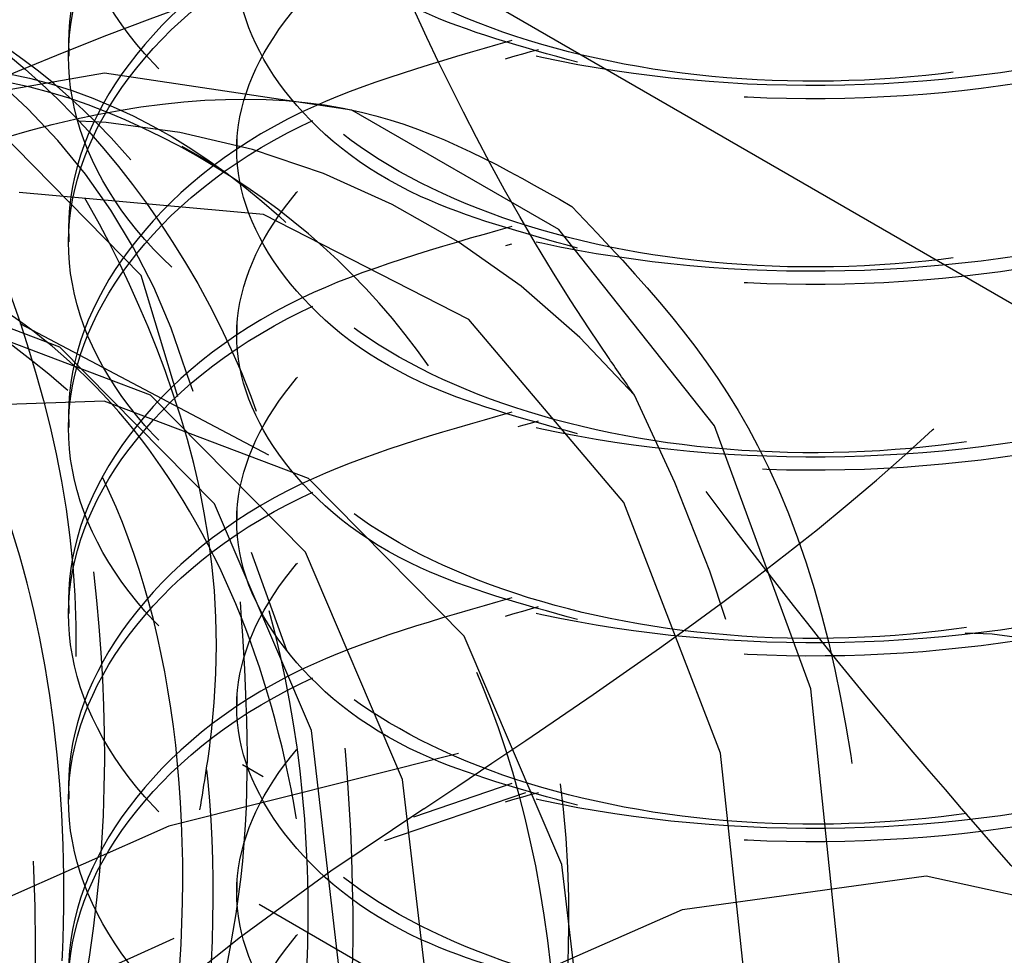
# Model space of a CAD drawing. Header units: inches. Extents: x 1907 to 2452, y -210 to -54.
# Tile 269 of 656: x 1999.521 to 1999.675, y -195.142 to -194.995. Entities that reach past the tile are written whole.
import ezdxf

# ---------------------------------------------------------------- set-up
doc = ezdxf.new("R2010")
doc.units = ezdxf.units.IN
doc.header["$LTSCALE"] = 0.5
doc.header["$MEASUREMENT"] = 0
doc.linetypes.add('HIDDEN', pattern=[0.22499999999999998, 0.15, -0.075])
doc.layers.add('SID-M-H', color=4, linetype='HIDDEN')

msp = doc.modelspace()

# ---------------------------------------------------------------- linework, layer by layer
at = {"layer": 'SID-M-H'}
for p, q in [((1998.343205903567, -194.4118587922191), (1999.558914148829, -195.1136722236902)), ((1998.345828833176, -194.4337997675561), (1999.67291837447, -195.1999122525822)), ((1999.672758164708, -195.1998861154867), (1998.69938222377, -194.6379681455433)), ((1999.681240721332, -195.0421988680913), (1999.57757806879, -194.9823556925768)), ((1999.528352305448, -194.9984608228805), (1999.528352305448, -195.0005872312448)), ((1999.53974260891, -195.0350423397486), (1999.50812080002, -195.0028268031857)), ((1999.533978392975, -195.0032788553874), (1999.490619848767, -195.0107893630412)), ((1999.572873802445, -195.0090469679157), (1999.533978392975, -195.0032788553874)), ((1999.605355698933, -195.0278044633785), (1999.572873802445, -195.0090469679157)), ((1999.554771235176, -195.0130419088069), (1999.554771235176, -195.0151683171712)), ((1999.551107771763, -195.017597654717), (1999.546184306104, -195.0147553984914)), ((1999.558981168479, -195.0254308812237), (1999.52059143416, -195.0219982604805)), ((1999.59122465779, -195.041945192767), (1999.558981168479, -195.0254308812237)), ((1999.528352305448, -195.0276229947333), (1999.528352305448, -195.0297494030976)), ((1999.629795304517, -195.0586107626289), (1999.605355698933, -195.0278044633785)), ((1999.526978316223, -195.0462833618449), (1999.495128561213, -195.0342436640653)), ((1999.545530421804, -195.0540714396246), (1999.53974260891, -195.0350423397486)), ((1999.541206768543, -195.0537902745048), (1999.509273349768, -195.0417189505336)), ((1999.559793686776, -195.0632171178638), (1999.520767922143, -195.0426298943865)), ((1999.554771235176, -195.0422040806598), (1999.554771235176, -195.044330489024)), ((1999.615583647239, -195.0706509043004), (1999.59122465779, -195.041945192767)), ((1999.551274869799, -195.0708740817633), (1999.526978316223, -195.0462833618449)), ((1999.547945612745, -195.0532599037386), (1999.54677028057, -195.0500098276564)), ((1999.565567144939, -195.0784455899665), (1999.541206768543, -195.0537902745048)), ((1999.533969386, -195.0547703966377), (1999.496297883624, -195.0560473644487)), ((1999.566048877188, -195.0668969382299), (1999.533969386, -195.0547703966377)), ((1999.644967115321, -195.0999211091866), (1999.629795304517, -195.0586107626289)), ((1999.590520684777, -195.0916650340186), (1999.566048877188, -195.0668969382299)), ((1999.566491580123, -195.1064706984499), (1999.551274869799, -195.0708740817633)), ((1999.630744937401, -195.110000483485), (1999.615583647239, -195.0706509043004)), ((1999.554771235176, -195.0713662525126), (1999.554771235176, -195.0734926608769)), ((1999.562632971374, -195.0938739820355), (1999.557069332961, -195.0784891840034)), ((1999.580823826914, -195.1141357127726), (1999.565567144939, -195.0784455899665)), ((1999.528352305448, -195.085947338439), (1999.528352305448, -195.0880737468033)), ((1999.605847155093, -195.1275184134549), (1999.590520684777, -195.0916650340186)), ((1999.554771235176, -195.1005284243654), (1999.554771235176, -195.1026548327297)), ((1999.6501103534, -195.149664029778), (1999.644967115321, -195.0999211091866)), ((1999.571672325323, -195.1508365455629), (1999.566491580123, -195.1064706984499)), ((1999.589602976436, -195.1100881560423), (1999.544102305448, -195.1214993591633)), ((1999.635891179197, -195.1578725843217), (1999.630744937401, -195.110000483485)), ((1999.586018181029, -195.1586181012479), (1999.580823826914, -195.1141357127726)), ((1999.528352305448, -195.1151095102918), (1999.528352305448, -195.1172359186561)), ((1999.597981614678, -195.1148016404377), (1999.582554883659, -195.1200588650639)), ((1999.578040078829, -195.1237238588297), (1999.600198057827, -195.116172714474)), ((1999.544102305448, -195.1214993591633), (1999.498849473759, -195.1415449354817)), ((1999.611065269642, -195.1722042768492), (1999.605847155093, -195.1275184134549)), ((1999.554771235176, -195.1296905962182), (1999.554771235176, -195.1318170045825)), ((1999.624806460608, -195.1345817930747), (1999.663084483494, -195.1292479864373)), ((1999.663084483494, -195.1292479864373), (1999.696776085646, -195.1366529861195)), ((1999.584166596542, -195.1523444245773), (1999.624806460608, -195.1345817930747))]:
    msp.add_line(p, q, dxfattribs=at)
for centre, radius, start, end in [((1999.453009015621, -195.0784298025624), 0.09797382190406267, 16.86257974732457, 81.66217324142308), ((1999.523226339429, -195.1341797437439), 0.123686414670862, 40.53279586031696, 129.2481680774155), ((1999.387525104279, -195.1686441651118), 0.256817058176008, 333.4364295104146, 26.56357048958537), ((1999.662420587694, -195.2145348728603), 0.1236864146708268, 40.53279586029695, 129.2481680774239), ((1999.817010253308, -195.4823069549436), 0.431728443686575, 122.6379705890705, 159.7728862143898)]:
    msp.add_arc(centre, radius, start, end, dxfattribs=at)
for points, knots in [([(1999.597981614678, -194.8815042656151), (1999.586329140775, -194.8848148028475), (1999.560364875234, -194.8921914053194), (1999.535028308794, -194.9138031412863), (1999.525053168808, -194.9400888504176), (1999.53487284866, -194.9666603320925), (1999.562659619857, -194.988841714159), (1999.60427241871, -195.0030730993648), (1999.653351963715, -195.0068855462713), (1999.702433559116, -194.9994261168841), (1999.744040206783, -194.981558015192), (1999.771849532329, -194.9556988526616), (1999.78158514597, -194.9256035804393), (1999.771923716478, -194.8952191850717), (1999.743743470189, -194.8702273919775), (1999.715347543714, -194.8553584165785), (1999.697396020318, -194.8528177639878), (1999.695483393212, -194.8525470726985)], [0, 0, 0, 0, 0.05843403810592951, 0.1302038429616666, 0.2019736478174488, 0.2737434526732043, 0.345513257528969, 0.4172830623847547, 0.4890528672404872, 0.5608226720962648, 0.6325924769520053, 0.7043622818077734, 0.7761320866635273, 0.8479018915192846, 0.9196716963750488, 0.9914415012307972, 1, 1, 1, 1]), ([(1999.694773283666, -194.8545648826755), (1999.69692536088, -194.8548668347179), (1999.715126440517, -194.8574205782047), (1999.743752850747, -194.8723369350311), (1999.771921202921, -194.8973501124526), (1999.781585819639, -194.9277287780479), (1999.771849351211, -194.9578255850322), (1999.744040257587, -194.9836843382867), (1999.702433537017, -195.0015525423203), (1999.653352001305, -195.0090119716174), (1999.60427229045, -195.00519942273), (1999.562660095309, -194.9909684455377), (1999.534871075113, -194.9687855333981), (1999.525059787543, -194.9422197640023), (1999.535003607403, -194.9159127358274), (1999.560944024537, -194.8939573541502), (1999.587740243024, -194.8863923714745), (1999.600198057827, -194.8828753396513)], [0, 0, 0, 0, 0.00957614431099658, 0.08098973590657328, 0.1524033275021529, 0.2238169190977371, 0.2952305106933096, 0.3666441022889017, 0.4380576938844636, 0.5094712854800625, 0.5808848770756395, 0.6522984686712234, 0.7237120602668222, 0.7951256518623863, 0.866539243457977, 0.9379528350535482, 1, 1, 1, 1]), ([(1999.597981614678, -194.9106664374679), (1999.586329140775, -194.9139769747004), (1999.560364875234, -194.9213535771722), (1999.535028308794, -194.9429653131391), (1999.525053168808, -194.9692510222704), (1999.53487284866, -194.9958225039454), (1999.562659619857, -195.0180038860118), (1999.60427241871, -195.0322352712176), (1999.653351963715, -195.0360477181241), (1999.702433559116, -195.0285882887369), (1999.744040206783, -195.0107201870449), (1999.771849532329, -194.9848610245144), (1999.78158514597, -194.9547657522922), (1999.771923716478, -194.9243813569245), (1999.743743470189, -194.8993895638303), (1999.715347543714, -194.8845205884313), (1999.697396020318, -194.8819799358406), (1999.695483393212, -194.8817092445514)], [0, 0, 0, 0, 0.05843403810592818, 0.1302038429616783, 0.2019736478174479, 0.2737434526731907, 0.3455132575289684, 0.4172830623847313, 0.4890528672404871, 0.5608226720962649, 0.6325924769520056, 0.7043622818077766, 0.7761320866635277, 0.8479018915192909, 0.9196716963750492, 0.9914415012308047, 1, 1, 1, 1]), ([(1999.694773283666, -194.8837270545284), (1999.69692536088, -194.8840290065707), (1999.715126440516, -194.8865827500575), (1999.743752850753, -194.9014991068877), (1999.771921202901, -194.9265122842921), (1999.781585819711, -194.9568909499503), (1999.77184935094, -194.9869877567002), (1999.7440402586, -195.0128465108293), (1999.702433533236, -195.0307147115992), (1999.653352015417, -195.0381741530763), (1999.604272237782, -195.0343615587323), (1999.56266029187, -195.0201307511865), (1999.534870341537, -194.9979472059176), (1999.525062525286, -194.9713837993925), (1999.534993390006, -194.9450679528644), (1999.561194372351, -194.9229632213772), (1999.58835068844, -194.9153166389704), (1999.601157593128, -194.9117105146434)], [0, 0, 0, 0, 0.009559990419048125, 0.08085311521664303, 0.1521462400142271, 0.2234393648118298, 0.2947324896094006, 0.3660256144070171, 0.4373187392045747, 0.5086118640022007, 0.5799049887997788, 0.6511981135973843, 0.7224912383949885, 0.7937843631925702, 0.8650774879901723, 0.9363706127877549, 1, 1, 1, 1]), ([(1999.694773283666, -194.8837270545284), (1999.704779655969, -194.8875082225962), (1999.726099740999, -194.8955645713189), (1999.746693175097, -194.9160917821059), (1999.754528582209, -194.9401034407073), (1999.746792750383, -194.9643133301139), (1999.72487644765, -194.9850681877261), (1999.692059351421, -194.9995515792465), (1999.653352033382, -195.0058177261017), (1999.614646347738, -195.0031974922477), (1999.581824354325, -194.9923561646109), (1999.559926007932, -194.9752587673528), (1999.55212324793, -194.954648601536), (1999.560208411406, -194.934452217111), (1999.576927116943, -194.9194861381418), (1999.593005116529, -194.9148450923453), (1999.597981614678, -194.9134085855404)], [0, 0, 0, 0, 0.06633653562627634, 0.1413399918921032, 0.2163434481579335, 0.2913469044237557, 0.366350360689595, 0.4413538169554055, 0.5163572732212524, 0.591360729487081, 0.666364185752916, 0.7413676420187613, 0.8163710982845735, 0.8913745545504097, 0.9663780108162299, 1, 1, 1, 1]), ([(1999.597981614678, -194.9398286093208), (1999.586329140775, -194.9431391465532), (1999.560364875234, -194.950515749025), (1999.535028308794, -194.9721274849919), (1999.525053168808, -194.9984131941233), (1999.53487284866, -195.0249846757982), (1999.562659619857, -195.0471660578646), (1999.60427241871, -195.0613974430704), (1999.653351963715, -195.065209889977), (1999.702433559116, -195.0577504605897), (1999.744040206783, -195.0398823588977), (1999.771849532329, -195.0140231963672), (1999.78158514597, -194.983927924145), (1999.771923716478, -194.9535435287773), (1999.743743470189, -194.9285517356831), (1999.715347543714, -194.9136827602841), (1999.697396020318, -194.9111421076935), (1999.695483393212, -194.9108714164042)], [0, 0, 0, 0, 0.05843403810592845, 0.1302038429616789, 0.2019736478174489, 0.2737434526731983, 0.3455132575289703, 0.4172830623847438, 0.4890528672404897, 0.5608226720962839, 0.632592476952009, 0.7043622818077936, 0.7761320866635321, 0.8479018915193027, 0.9196716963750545, 0.9914415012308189, 1, 1, 1, 1]), ([(1999.691913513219, -194.9124518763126), (1999.695032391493, -194.9128752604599), (1999.714238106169, -194.9154824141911), (1999.743787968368, -194.930598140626), (1999.771911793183, -194.955691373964), (1999.78158834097, -194.9860485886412), (1999.771848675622, -195.0161511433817), (1999.744040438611, -195.0420083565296), (1999.702433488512, -195.0598769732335), (1999.653352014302, -195.0673362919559), (1999.604272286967, -195.0635237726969), (1999.562660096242, -195.0492927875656), (1999.534871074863, -195.0271098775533), (1999.52505978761, -195.0005441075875), (1999.535003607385, -194.9742370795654), (1999.560944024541, -194.952281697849), (1999.587740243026, -194.944716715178), (1999.600198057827, -194.941199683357)], [0, 0, 0, 0, 0.0137866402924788, 0.08489663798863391, 0.1560066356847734, 0.2271166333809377, 0.2982266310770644, 0.3693366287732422, 0.4404466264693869, 0.5115566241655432, 0.5826666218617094, 0.6537766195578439, 0.7248866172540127, 0.7959966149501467, 0.8671066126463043, 0.9382166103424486, 1, 1, 1, 1]), ([(1999.694773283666, -194.9128892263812), (1999.704779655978, -194.9166703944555), (1999.726099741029, -194.9247267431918), (1999.746693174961, -194.9452539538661), (1999.754528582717, -194.969265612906), (1999.746792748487, -194.9934755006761), (1999.724876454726, -195.0142303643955), (1999.692059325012, -195.0287137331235), (1999.65335213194, -195.0349799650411), (1999.614645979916, -195.0323594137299), (1999.581825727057, -195.0215192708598), (1999.559920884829, -195.0044174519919), (1999.552142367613, -194.9838237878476), (1999.560137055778, -194.9635658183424), (1999.578036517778, -194.9480001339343), (1999.595683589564, -194.9430238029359), (1999.602152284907, -194.941199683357)], [0, 0, 0, 0, 0.06569398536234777, 0.1399709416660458, 0.2142478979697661, 0.2885248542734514, 0.3628018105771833, 0.4370787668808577, 0.5113557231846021, 0.5856326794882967, 0.6599096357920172, 0.7341865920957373, 0.8084635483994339, 0.8827405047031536, 0.9570174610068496, 0.9999999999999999, 0.9999999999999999, 0.9999999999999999, 0.9999999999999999]), ([(1999.608320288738, -195.001551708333), (1999.599624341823, -194.9991666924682), (1999.5796574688, -194.9936904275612), (1999.560070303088, -194.9772313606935), (1999.552098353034, -194.9568256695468), (1999.560163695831, -194.9365298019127), (1999.577771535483, -194.9211209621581), (1999.595045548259, -194.916223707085), (1999.601157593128, -194.9144909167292)], [0, 0, 0, 0, 0.1450500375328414, 0.3330512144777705, 0.5210523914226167, 0.7090535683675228, 0.8970547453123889, 1, 1, 1, 1]), ([(1999.597981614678, -194.9689907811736), (1999.586329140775, -194.972301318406), (1999.560364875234, -194.9796779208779), (1999.535028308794, -195.0012896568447), (1999.525053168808, -195.0275753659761), (1999.53487284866, -195.054146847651), (1999.562659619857, -195.0763282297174), (1999.60427241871, -195.0905596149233), (1999.653351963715, -195.0943720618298), (1999.702433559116, -195.0869126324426), (1999.744040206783, -195.0690445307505), (1999.771849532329, -195.0431853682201), (1999.78158514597, -195.0130900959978), (1999.771923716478, -194.9827057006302), (1999.743743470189, -194.9577139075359), (1999.715347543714, -194.9428449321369), (1999.697396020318, -194.9403042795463), (1999.695483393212, -194.9400335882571)], [0, 0, 0, 0, 0.0584340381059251, 0.130203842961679, 0.201973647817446, 0.2737434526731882, 0.345513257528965, 0.4172830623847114, 0.4890528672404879, 0.5608226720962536, 0.6325924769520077, 0.7043622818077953, 0.7761320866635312, 0.8479018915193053, 0.9196716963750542, 0.9914415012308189, 1, 1, 1, 1]), ([(1999.692849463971, -194.941199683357), (1999.703556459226, -194.9452243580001), (1999.725598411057, -194.9535097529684), (1999.746712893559, -194.9744027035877), (1999.754523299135, -194.998431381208), (1999.746794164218, -195.0226367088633), (1999.724876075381, -195.0433927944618), (1999.692059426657, -195.0578758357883), (1999.653352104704, -195.0641421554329), (1999.614645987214, -195.0615215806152), (1999.581825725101, -195.0506814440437), (1999.559920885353, -195.033579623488), (1999.552142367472, -195.0129859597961), (1999.560137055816, -194.9927279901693), (1999.578036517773, -194.9771623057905), (1999.595683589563, -194.9721859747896), (1999.602152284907, -194.9703618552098)], [0, 0, 0, 0, 0.0698498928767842, 0.1437964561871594, 0.2177430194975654, 0.2916895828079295, 0.3656361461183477, 0.439582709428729, 0.5135292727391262, 0.587475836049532, 0.6614223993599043, 0.7353689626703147, 0.8093155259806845, 0.8832620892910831, 0.9572086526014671, 1, 1, 1, 1]), ([(1999.694773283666, -194.942051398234), (1999.69692536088, -194.9423533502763), (1999.715126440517, -194.9449070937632), (1999.743752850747, -194.9598234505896), (1999.771921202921, -194.984836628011), (1999.781585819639, -195.0152152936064), (1999.771849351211, -195.0453121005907), (1999.744040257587, -195.0711708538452), (1999.702433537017, -195.0890390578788), (1999.653352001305, -195.0964984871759), (1999.60427229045, -195.0926859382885), (1999.562660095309, -195.0784549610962), (1999.534871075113, -195.0562720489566), (1999.525059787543, -195.0297062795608), (1999.535003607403, -195.0033992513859), (1999.560944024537, -194.9814438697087), (1999.587740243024, -194.973878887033), (1999.600198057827, -194.9703618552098)], [0, 0, 0, 0, 0.009576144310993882, 0.08098973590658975, 0.1524033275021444, 0.2238169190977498, 0.2952305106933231, 0.3666441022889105, 0.4380576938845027, 0.5094712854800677, 0.5808848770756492, 0.6522984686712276, 0.7237120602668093, 0.7951256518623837, 0.8665392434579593, 0.9379528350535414, 1, 1, 1, 1]), ([(1999.608320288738, -195.0307138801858), (1999.599624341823, -195.0283288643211), (1999.5796574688, -195.0228525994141), (1999.560070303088, -195.0063935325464), (1999.552098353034, -194.9859878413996), (1999.560163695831, -194.9656919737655), (1999.577771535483, -194.9502831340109), (1999.595045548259, -194.9453858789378), (1999.601157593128, -194.943653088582)], [0, 0, 0, 0, 0.1450500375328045, 0.3330512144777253, 0.5210523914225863, 0.7090535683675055, 0.8970547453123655, 1, 1, 1, 1]), ([(1999.247733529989, -195.4330144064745), (1999.244775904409, -195.4341376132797), (1999.221512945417, -195.4429721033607), (1999.184406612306, -195.4329327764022), (1999.144884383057, -195.4012227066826), (1999.125264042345, -195.3435415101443), (1999.126875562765, -195.26953780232), (1999.1504402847, -195.1871190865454), (1999.193057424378, -195.1056966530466), (1999.250471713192, -195.0347186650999), (1999.316317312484, -194.9822875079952), (1999.383335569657, -194.9543660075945), (1999.444323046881, -194.9544925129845), (1999.492888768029, -194.9822902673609), (1999.521720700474, -195.0359639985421), (1999.532542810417, -195.0859349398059), (1999.527344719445, -195.1173206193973), (1999.526689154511, -195.1212788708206)], [0, 0, 0, 0, 0.0109598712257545, 0.08620395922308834, 0.1614490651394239, 0.2366912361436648, 0.3119392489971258, 0.3871811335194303, 0.4624289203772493, 0.5376713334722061, 0.612915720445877, 0.688160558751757, 0.7634027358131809, 0.8386506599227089, 0.9138925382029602, 0.9891404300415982, 1, 1, 1, 1]), ([(1999.522531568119, -195.1802752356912), (1999.525282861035, -195.1705067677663), (1999.535070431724, -195.135755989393), (1999.534615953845, -195.0798401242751), (1999.520280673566, -195.0204115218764), (1999.488381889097, -194.9782820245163), (1999.443206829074, -194.9569029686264), (1999.388174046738, -194.9580727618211), (1999.328242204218, -194.9818435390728), (1999.268664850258, -195.02569553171), (1999.214761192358, -195.0855376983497), (1999.171304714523, -195.1561473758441), (1999.141885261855, -195.2304718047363), (1999.129269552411, -195.3020512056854), (1999.134321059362, -195.3642008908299), (1999.156224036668, -195.41081952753), (1999.19323532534, -195.4379624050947), (1999.241468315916, -195.4432251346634), (1999.29598888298, -195.4242308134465), (1999.338699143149, -195.3985236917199), (1999.359334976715, -195.3755631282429), (1999.362993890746, -195.3714920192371)], [0, 0, 0, 0, 0.02199683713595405, 0.07825251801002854, 0.1353485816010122, 0.1925501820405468, 0.2487377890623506, 0.3061972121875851, 0.3627077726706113, 0.4195012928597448, 0.476881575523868, 0.5330136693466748, 0.5903645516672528, 0.6472267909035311, 0.7036740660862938, 0.7611447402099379, 0.8173608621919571, 0.8745151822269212, 0.9316626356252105, 0.9878831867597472, 1, 1, 1, 1]), ([(1999.597981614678, -194.9981529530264), (1999.586329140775, -195.0014634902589), (1999.560364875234, -195.0088400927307), (1999.535028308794, -195.0304518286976), (1999.525053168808, -195.0567375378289), (1999.53487284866, -195.0833090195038), (1999.562659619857, -195.1054904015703), (1999.60427241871, -195.1197217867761), (1999.653351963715, -195.1235342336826), (1999.702433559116, -195.1160748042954), (1999.744040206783, -195.0982067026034), (1999.771849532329, -195.0723475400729), (1999.78158514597, -195.0422522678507), (1999.771923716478, -195.011867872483), (1999.743743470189, -194.9868760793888), (1999.715347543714, -194.9720071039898), (1999.697396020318, -194.9694664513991), (1999.695483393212, -194.9691957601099)], [0, 0, 0, 0, 0.05843403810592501, 0.1302038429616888, 0.201973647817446, 0.2737434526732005, 0.3455132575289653, 0.4172830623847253, 0.4890528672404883, 0.5608226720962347, 0.6325924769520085, 0.7043622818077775, 0.7761320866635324, 0.8479018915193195, 0.9196716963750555, 0.9914415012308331, 1, 1, 1, 1]), ([(1999.692849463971, -194.9703618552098), (1999.703556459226, -194.9743865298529), (1999.725598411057, -194.9826719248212), (1999.746712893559, -195.0035648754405), (1999.754523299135, -195.0275935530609), (1999.746794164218, -195.0517988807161), (1999.724876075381, -195.0725549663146), (1999.692059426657, -195.0870380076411), (1999.653352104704, -195.0933043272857), (1999.614645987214, -195.090683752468), (1999.581825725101, -195.0798436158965), (1999.559920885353, -195.0627417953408), (1999.552142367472, -195.0421481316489), (1999.560137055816, -195.0218901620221), (1999.578036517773, -195.0063244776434), (1999.595683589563, -195.0013481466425), (1999.602152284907, -194.9995240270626)], [0, 0, 0, 0, 0.0698498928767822, 0.1437964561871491, 0.2177430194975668, 0.291689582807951, 0.3656361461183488, 0.4395827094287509, 0.5135292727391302, 0.587475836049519, 0.6614223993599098, 0.7353689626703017, 0.809315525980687, 0.8832620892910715, 0.9572086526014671, 1, 1, 1, 1]), ([(1999.452595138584, -195.0220803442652), (1999.455272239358, -194.9967674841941), (1999.459641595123, -194.9554538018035), (1999.496518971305, -195.0443569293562), (1999.53447232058, -195.0265585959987), (1999.560766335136, -195.0797850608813), (1999.569215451, -195.1377505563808), (1999.55765769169, -195.2111636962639), (1999.52725131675, -195.2872131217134), (1999.480980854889, -195.3585410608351), (1999.423730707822, -195.4166532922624), (1999.361647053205, -195.4548875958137), (1999.301478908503, -195.4686303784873), (1999.249829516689, -195.4560112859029), (1999.214321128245, -195.419961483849), (1999.196034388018, -195.3682683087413), (1999.193095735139, -195.304339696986), (1999.20812117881, -195.2282290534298), (1999.24296044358, -195.1472597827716), (1999.292958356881, -195.0743458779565), (1999.352234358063, -195.0182963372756), (1999.413765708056, -194.9838055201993), (1999.449736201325, -194.9822482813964), (1999.467216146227, -194.9814915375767)], [0, 0, 0, 0, 0.04300921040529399, 0.0701962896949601, 0.1180785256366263, 0.1659692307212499, 0.2141221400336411, 0.2625340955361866, 0.3112025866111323, 0.360124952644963, 0.4092984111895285, 0.4587200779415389, 0.5083910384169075, 0.5583230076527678, 0.6085147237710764, 0.6512689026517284, 0.6940192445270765, 0.7449112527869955, 0.7960448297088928, 0.8474314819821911, 0.8990682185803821, 0.9509519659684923, 1, 1, 1, 1]), ([(1999.694773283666, -194.9712135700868), (1999.69692536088, -194.9715155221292), (1999.715126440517, -194.974069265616), (1999.743752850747, -194.9889856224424), (1999.771921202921, -195.0139987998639), (1999.781585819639, -195.0443774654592), (1999.771849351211, -195.0744742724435), (1999.744040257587, -195.1003330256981), (1999.702433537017, -195.1182012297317), (1999.653352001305, -195.1256606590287), (1999.60427229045, -195.1218481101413), (1999.562660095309, -195.107617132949), (1999.534871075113, -195.0854342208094), (1999.525059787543, -195.0588684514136), (1999.535003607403, -195.0325614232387), (1999.560944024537, -195.0106060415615), (1999.587740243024, -195.0030410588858), (1999.600198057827, -194.9995240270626)], [0, 0, 0, 0, 0.009576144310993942, 0.08098973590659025, 0.1524033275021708, 0.2238169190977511, 0.2952305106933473, 0.3666441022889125, 0.4380576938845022, 0.5094712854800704, 0.5808848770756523, 0.6522984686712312, 0.7237120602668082, 0.7951256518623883, 0.8665392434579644, 0.937952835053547, 0.9999999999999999, 0.9999999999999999, 0.9999999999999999, 0.9999999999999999]), ([(1999.608320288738, -195.0598760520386), (1999.599624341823, -195.0574910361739), (1999.5796574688, -195.0520147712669), (1999.560070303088, -195.0355557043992), (1999.552098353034, -195.0151500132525), (1999.560163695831, -194.9948541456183), (1999.577771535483, -194.9794453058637), (1999.595045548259, -194.9745480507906), (1999.601157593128, -194.9728152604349)], [0, 0, 0, 0, 0.1450500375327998, 0.3330512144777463, 0.5210523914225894, 0.7090535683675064, 0.897054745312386, 1, 1, 1, 1]), ([(1999.343866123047, -195.4312048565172), (1999.334140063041, -195.4376309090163), (1999.303609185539, -195.4578027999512), (1999.254903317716, -195.4636396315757), (1999.206209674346, -195.4475190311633), (1999.174202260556, -195.403840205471), (1999.162549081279, -195.3393225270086), (1999.172741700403, -195.260871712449), (1999.204134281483, -195.1777725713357), (1999.253017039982, -195.0992516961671), (1999.314576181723, -195.0346155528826), (1999.381677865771, -194.9910019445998), (1999.447241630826, -194.9737386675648), (1999.50428387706, -194.9846090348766), (1999.545244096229, -195.0232203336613), (1999.566973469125, -195.0736954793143), (1999.565627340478, -195.113872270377), (1999.565154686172, -195.1279791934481)], [0, 0, 0, 0, 0.03337070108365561, 0.1047532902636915, 0.1761416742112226, 0.2475247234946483, 0.3189102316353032, 0.3902950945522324, 0.4616779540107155, 0.5330660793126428, 0.6044486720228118, 0.6758371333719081, 0.7472201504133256, 0.8186059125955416, 0.889990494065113, 0.9613733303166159, 1, 1, 1, 1]), ([(1999.561344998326, -195.207890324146), (1999.562867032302, -195.2032332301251), (1999.572607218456, -195.1734303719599), (1999.57470444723, -195.1205924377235), (1999.565397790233, -195.0575009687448), (1999.537622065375, -195.0103637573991), (1999.495801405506, -194.9831541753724), (1999.442899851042, -194.9781753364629), (1999.383730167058, -194.9960367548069), (1999.323571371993, -195.0348930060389), (1999.267684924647, -195.0908231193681), (1999.221011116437, -195.1592014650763), (1999.187494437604, -195.2332431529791), (1999.17019297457, -195.3061647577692), (1999.170559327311, -195.3715112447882), (1999.188032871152, -195.4227574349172), (1999.221313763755, -195.4554548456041), (1999.266992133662, -195.4667725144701), (1999.320234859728, -195.4541081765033), (1999.366635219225, -195.4294695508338), (1999.391497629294, -195.4040977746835), (1999.398933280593, -195.3965097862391)], [0, 0, 0, 0, 0.01049168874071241, 0.06714107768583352, 0.1237395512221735, 0.1811465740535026, 0.2372746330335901, 0.2945184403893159, 0.3514979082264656, 0.4077964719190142, 0.465252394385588, 0.5215292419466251, 0.5785361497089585, 0.6357608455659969, 0.6918972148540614, 0.7493128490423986, 0.8058763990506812, 0.8625613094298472, 0.9199441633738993, 0.9760575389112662, 1, 1, 1, 1]), ([(1999.57757806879, -194.9823556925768), (1999.567627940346, -194.9855840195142), (1999.519753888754, -195.0011167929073), (1999.47802685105, -195.0219177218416), (1999.444972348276, -195.0383953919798)], [0, 0, 0, 0, 0.2078396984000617, 1, 1, 1, 1]), ([(1999.54899499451, -195.1189267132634), (1999.54966863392, -195.1148042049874), (1999.554543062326, -195.0849738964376), (1999.542838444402, -195.0405563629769), (1999.514970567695, -194.9946487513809), (1999.482885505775, -194.9858087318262), (1999.467216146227, -194.9814915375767)], [0, 0, 0, 0, 0.05147094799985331, 0.3724417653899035, 0.6935198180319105, 1, 1, 1, 1]), ([(1999.617232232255, -195.0537980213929), (1999.615888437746, -195.0518710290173), (1999.596751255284, -195.0244284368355), (1999.58681583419, -195.0026266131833), (1999.57757806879, -194.9823556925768)], [0, 0, 0, 0, 0.07021903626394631, 1, 1, 1, 1]), ([(1999.597981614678, -195.0273151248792), (1999.586329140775, -195.0306256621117), (1999.560364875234, -195.0380022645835), (1999.535028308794, -195.0596140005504), (1999.525053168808, -195.0858997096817), (1999.53487284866, -195.1124711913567), (1999.562659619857, -195.1346525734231), (1999.60427241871, -195.1488839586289), (1999.653351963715, -195.1526964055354), (1999.702433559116, -195.1452369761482), (1999.744040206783, -195.1273688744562), (1999.771849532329, -195.1015097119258), (1999.78158514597, -195.0714144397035), (1999.771923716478, -195.0410300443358), (1999.743743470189, -195.0160382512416), (1999.715347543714, -195.0011692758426), (1999.697396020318, -194.9986286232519), (1999.695483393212, -194.9983579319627)], [0, 0, 0, 0, 0.05843403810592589, 0.1302038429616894, 0.2019736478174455, 0.2737434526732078, 0.3455132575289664, 0.4172830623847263, 0.4890528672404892, 0.5608226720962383, 0.6325924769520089, 0.7043622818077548, 0.7761320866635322, 0.8479018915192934, 0.919671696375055, 0.9914415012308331, 1, 1, 1, 1]), ([(1999.692849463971, -194.9995240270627), (1999.703556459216, -195.0035487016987), (1999.725598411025, -195.0118340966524), (1999.746712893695, -195.0327270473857), (1999.754523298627, -195.0567557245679), (1999.746794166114, -195.0809610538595), (1999.724876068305, -195.1017171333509), (1999.692059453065, -195.1162001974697), (1999.653352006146, -195.1224664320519), (1999.614646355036, -195.1198461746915), (1999.58182435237, -195.1090048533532), (1999.559926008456, -195.0919074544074), (1999.552123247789, -195.071297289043), (1999.560208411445, -195.0511009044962), (1999.576927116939, -195.0361348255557), (1999.593005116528, -195.0314937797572), (1999.597981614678, -195.0300572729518)], [0, 0, 0, 0, 0.07053002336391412, 0.1451966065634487, 0.2198631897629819, 0.2945297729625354, 0.3691963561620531, 0.4438629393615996, 0.5185295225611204, 0.5931961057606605, 0.6678626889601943, 0.7425292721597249, 0.8171958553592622, 0.8918624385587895, 0.9665290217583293, 0.9999999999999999, 0.9999999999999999, 0.9999999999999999, 0.9999999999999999]), ([(1999.46937245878, -195.0059198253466), (1999.482590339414, -195.0036465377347), (1999.516981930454, -194.9977316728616), (1999.561497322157, -195.0196815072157), (1999.595826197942, -195.06682171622), (1999.610429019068, -195.1249009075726), (1999.604633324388, -195.1679141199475), (1999.602509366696, -195.1836772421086)], [0, 0, 0, 0, 0.1485414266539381, 0.3864897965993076, 0.6244190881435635, 0.8623602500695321, 1, 1, 1, 1]), ([(1999.694773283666, -195.0003757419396), (1999.69692536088, -195.000677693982), (1999.715126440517, -195.0032314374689), (1999.743752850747, -195.0181477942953), (1999.771921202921, -195.0431609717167), (1999.781585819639, -195.0735396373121), (1999.771849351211, -195.1036364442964), (1999.744040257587, -195.1294951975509), (1999.702433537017, -195.1473634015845), (1999.653352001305, -195.1548228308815), (1999.60427229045, -195.1510102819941), (1999.562660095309, -195.1367793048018), (1999.534871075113, -195.1145963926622), (1999.525059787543, -195.0880306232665), (1999.535003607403, -195.0617235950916), (1999.560944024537, -195.0397682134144), (1999.587740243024, -195.0322032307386), (1999.600198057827, -195.0286861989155)], [0, 0, 0, 0, 0.009576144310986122, 0.08098973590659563, 0.1524033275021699, 0.2238169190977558, 0.2952305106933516, 0.3666441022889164, 0.4380576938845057, 0.5094712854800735, 0.580884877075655, 0.6522984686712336, 0.7237120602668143, 0.795125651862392, 0.8665392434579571, 0.937952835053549, 1, 1, 1, 1]), ([(1999.220704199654, -195.2907687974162), (1999.218906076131, -195.3022236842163), (1999.215017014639, -195.3269988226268), (1999.217115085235, -195.3612429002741), (1999.225249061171, -195.3922995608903), (1999.239908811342, -195.4166179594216), (1999.260109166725, -195.4332640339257), (1999.285005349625, -195.4416815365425), (1999.313696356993, -195.4413804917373), (1999.344830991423, -195.4322709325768), (1999.377024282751, -195.4149419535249), (1999.408999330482, -195.3899625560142), (1999.439564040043, -195.3580201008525), (1999.467137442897, -195.3206972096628), (1999.490670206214, -195.2796896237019), (1999.509191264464, -195.2362816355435), (1999.521893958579, -195.1919702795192), (1999.528073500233, -195.149085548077), (1999.527666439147, -195.1093186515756), (1999.520483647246, -195.073862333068), (1999.506635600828, -195.0441393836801), (1999.486841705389, -195.0217433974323), (1999.462012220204, -195.0073628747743), (1999.432753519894, -195.0013646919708), (1999.400097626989, -195.0041191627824), (1999.365852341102, -195.0157319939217), (1999.333901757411, -195.0330358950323), (1999.314359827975, -195.0492263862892), (1999.305842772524, -195.0562827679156)], [0, 0, 0, 0, 0.03321672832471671, 0.07184261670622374, 0.1112736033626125, 0.1507137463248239, 0.1893622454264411, 0.2281108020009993, 0.2675838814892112, 0.3069736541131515, 0.345519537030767, 0.3843882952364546, 0.423893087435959, 0.4632222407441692, 0.5016944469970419, 0.5406739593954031, 0.5802000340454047, 0.6194584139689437, 0.6578859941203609, 0.6969666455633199, 0.7365035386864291, 0.7756811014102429, 0.8140931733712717, 0.8532651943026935, 0.8928024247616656, 0.9318892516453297, 0.970314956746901, 0.9999999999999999, 0.9999999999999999, 0.9999999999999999, 0.9999999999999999]), ([(1999.32743036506, -195.1648807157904), (1999.312171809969, -195.1891226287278), (1999.282153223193, -195.2368144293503), (1999.256037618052, -195.3129887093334), (1999.246706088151, -195.3831283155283), (1999.255157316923, -195.4427147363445), (1999.280219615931, -195.485796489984), (1999.319801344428, -195.5088354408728), (1999.369555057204, -195.5092991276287), (1999.425278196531, -195.4870821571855), (1999.481598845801, -195.4442510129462), (1999.53280827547, -195.3845632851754), (1999.574752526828, -195.3132409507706), (1999.602920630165, -195.2367995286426), (1999.614661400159, -195.1620523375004), (1999.608960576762, -195.0958222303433), (1999.58595674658, -195.0436302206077), (1999.547329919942, -195.0119405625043), (1999.508725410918, -194.9997786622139), (1999.48252356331, -195.0062268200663), (1999.475631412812, -195.007922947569)], [0, 0, 0, 0, 0.06002599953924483, 0.1180908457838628, 0.1751707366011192, 0.2325820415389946, 0.2905532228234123, 0.3472719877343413, 0.4052332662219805, 0.4626677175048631, 0.5197262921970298, 0.5777949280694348, 0.6345889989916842, 0.6923576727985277, 0.750086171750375, 0.8069061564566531, 0.8649822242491, 0.9219919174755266, 0.9794807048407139, 1, 1, 1, 1]), ([(1999.608320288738, -195.0890382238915), (1999.599624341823, -195.0866532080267), (1999.5796574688, -195.0811769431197), (1999.560070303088, -195.064717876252), (1999.552098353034, -195.0443121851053), (1999.560163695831, -195.0240163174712), (1999.577771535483, -195.0086074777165), (1999.595045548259, -195.0037102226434), (1999.601157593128, -195.0019774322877)], [0, 0, 0, 0, 0.1450500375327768, 0.3330512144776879, 0.5210523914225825, 0.709053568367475, 0.8970547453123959, 1, 1, 1, 1]), ([(1999.488101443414, -195.2162019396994), (1999.490304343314, -195.2115114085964), (1999.501456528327, -195.1877655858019), (1999.510461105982, -195.144647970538), (1999.513187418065, -195.0925166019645), (1999.502432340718, -195.0494751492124), (1999.480241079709, -195.0190258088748), (1999.448145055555, -195.0035571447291), (1999.408810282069, -195.004349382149), (1999.365359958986, -195.0214247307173), (1999.321261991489, -195.0535584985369), (1999.280029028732, -195.0983686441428), (1999.244958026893, -195.1524988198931), (1999.218874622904, -195.2118750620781), (1999.203916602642, -195.2720180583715), (1999.201369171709, -195.3283866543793), (1999.211565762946, -195.3767263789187), (1999.233861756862, -195.4133962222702), (1999.266683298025, -195.4356485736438), (1999.307647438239, -195.4418407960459), (1999.353744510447, -195.4315623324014), (1999.401568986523, -195.4056667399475), (1999.44758066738, -195.3662068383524), (1999.488376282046, -195.3162781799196), (1999.520951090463, -195.2597807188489), (1999.54292859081, -195.2011249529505), (1999.552747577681, -195.1448750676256), (1999.549766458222, -195.0954684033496), (1999.534372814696, -195.0566146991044), (1999.507731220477, -195.0319821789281), (1999.474812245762, -195.0219834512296), (1999.449464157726, -195.0281871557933), (1999.43815459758, -195.0309550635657)], [0, 0, 0, 0, 0.008435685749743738, 0.04270567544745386, 0.07698657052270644, 0.1112783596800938, 0.1455810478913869, 0.1798946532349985, 0.2142192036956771, 0.248554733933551, 0.2829012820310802, 0.3172588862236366, 0.3516275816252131, 0.386007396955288, 0.4203983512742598, 0.4548004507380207, 0.4892136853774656, 0.523638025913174, 0.5580734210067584, 0.592519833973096, 0.6269772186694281, 0.6614455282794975, 0.6959247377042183, 0.7304148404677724, 0.764915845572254, 0.7994277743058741, 0.833950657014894, 0.8684845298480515, 0.9030294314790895, 0.9375853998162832, 0.9721524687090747, 1, 1, 1, 1]), ([(1999.594126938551, -195.3861761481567), (1999.589770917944, -195.3960707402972), (1999.571925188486, -195.4366068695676), (1999.524172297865, -195.493200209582), (1999.459243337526, -195.5415769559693), (1999.39433990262, -195.5589533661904), (1999.335606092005, -195.5482839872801), (1999.287447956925, -195.5102738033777), (1999.257095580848, -195.446306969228), (1999.252049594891, -195.3615218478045), (1999.275861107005, -195.2658373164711), (1999.325300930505, -195.171897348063), (1999.390828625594, -195.0924594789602), (1999.460087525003, -195.0367897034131), (1999.523308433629, -195.0083588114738), (1999.573366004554, -195.0047424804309), (1999.596948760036, -195.0182013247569), (1999.607411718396, -195.024172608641)], [0, 0, 0, 0, 0.02378799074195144, 0.09745455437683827, 0.1653977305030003, 0.2298230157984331, 0.2948610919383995, 0.3638160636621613, 0.4378260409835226, 0.5156961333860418, 0.595137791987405, 0.6739046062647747, 0.7493082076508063, 0.8191008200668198, 0.8842693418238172, 0.9486537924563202, 1, 1, 1, 1]), ([(1999.505465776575, -195.2243233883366), (1999.506440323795, -195.2222647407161), (1999.522502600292, -195.1883345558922), (1999.526186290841, -195.1195165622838), (1999.510518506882, -195.0404962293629), (1999.474639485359, -195.0185322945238), (1999.457426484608, -195.0079950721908)], [0, 0, 0, 0, 0.02163467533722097, 0.3565780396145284, 0.6913175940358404, 1, 1, 1, 1]), ([(1999.200597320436, -195.2822666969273), (1999.19938435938, -195.2966019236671), (1999.19656398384, -195.3299341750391), (1999.207045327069, -195.3738615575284), (1999.229015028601, -195.410666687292), (1999.261924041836, -195.4328827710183), (1999.302864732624, -195.4390847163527), (1999.348968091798, -195.4288036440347), (1999.396790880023, -195.4029087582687), (1999.442803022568, -195.3634486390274), (1999.483598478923, -195.3135201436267), (1999.516173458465, -195.2570222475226), (1999.538150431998, -195.1983680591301), (1999.547971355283, -195.1421122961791), (1999.544983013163, -195.0927275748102), (1999.529616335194, -195.0537919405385), (1999.502874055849, -195.029465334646), (1999.473965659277, -195.0196418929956), (1999.453169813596, -195.0243751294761), (1999.446326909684, -195.0259326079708)], [0, 0, 0, 0, 0.04634947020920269, 0.1077717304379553, 0.169213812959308, 0.2306756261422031, 0.2921571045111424, 0.353658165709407, 0.4151787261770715, 0.4767187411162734, 0.5382781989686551, 0.5998571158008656, 0.6614555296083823, 0.7230734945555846, 0.7847110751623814, 0.8463683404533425, 0.908045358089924, 0.9697421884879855, 1, 1, 1, 1]), ([(1999.607411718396, -195.024172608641), (1999.61807261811, -195.0353739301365), (1999.641402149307, -195.0598860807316), (1999.656877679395, -195.1277484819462), (1999.652986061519, -195.2174130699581), (1999.635469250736, -195.3019699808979), (1999.612094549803, -195.3487453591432), (1999.604878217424, -195.363186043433)], [0, 0, 0, 0, 0.1913583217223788, 0.4187545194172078, 0.6548690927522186, 0.893449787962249, 1, 1, 1, 1]), ([(1999.255520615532, -195.3582882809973), (1999.256015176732, -195.3677881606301), (1999.257139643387, -195.3893877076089), (1999.265798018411, -195.4176219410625), (1999.280903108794, -195.4412797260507), (1999.301642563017, -195.4571328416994), (1999.326931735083, -195.4647214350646), (1999.35594586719, -195.4635509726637), (1999.387230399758, -195.4536060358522), (1999.419464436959, -195.4355086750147), (1999.451349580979, -195.4098122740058), (1999.481701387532, -195.3772543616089), (1999.508912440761, -195.3395046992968), (1999.532001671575, -195.2982090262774), (1999.54998527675, -195.2546389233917), (1999.562075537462, -195.2103563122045), (1999.567608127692, -195.1677146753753), (1999.566548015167, -195.1283195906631), (1999.558702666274, -195.0933517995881), (1999.544227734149, -195.0642993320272), (1999.523917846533, -195.0426094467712), (1999.498578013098, -195.0292422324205), (1999.471182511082, -195.0237064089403), (1999.45129916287, -195.0268885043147), (1999.442473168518, -195.0283010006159)], [0, 0, 0, 0, 0.03672559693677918, 0.08350171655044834, 0.1301937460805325, 0.1758912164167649, 0.2219386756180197, 0.2687540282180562, 0.3153758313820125, 0.3609813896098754, 0.4071616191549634, 0.4540038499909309, 0.5005433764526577, 0.5460914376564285, 0.592393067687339, 0.6392497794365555, 0.6856951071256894, 0.7312201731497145, 0.7776316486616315, 0.8244904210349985, 0.8708297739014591, 0.9163663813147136, 0.9628759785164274, 1, 1, 1, 1]), ([(1999.597981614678, -195.0564772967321), (1999.586329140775, -195.0597878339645), (1999.560364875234, -195.0671644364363), (1999.535028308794, -195.0887761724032), (1999.525053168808, -195.1150618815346), (1999.53487284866, -195.1416333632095), (1999.562659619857, -195.1638147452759), (1999.60427241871, -195.1780461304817), (1999.653351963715, -195.1818585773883), (1999.702433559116, -195.1743991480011), (1999.744040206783, -195.156531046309), (1999.771849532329, -195.1306718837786), (1999.78158514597, -195.1005766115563), (1999.771923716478, -195.0701922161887), (1999.743743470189, -195.0452004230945), (1999.715347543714, -195.0303314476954), (1999.697396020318, -195.0277907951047), (1999.695483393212, -195.0275201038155)], [0, 0, 0, 0, 0.05843403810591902, 0.1302038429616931, 0.2019736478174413, 0.2737434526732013, 0.3455132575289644, 0.4172830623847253, 0.4890528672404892, 0.5608226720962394, 0.632592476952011, 0.7043622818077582, 0.7761320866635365, 0.8479018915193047, 0.9196716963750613, 0.9914415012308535, 1, 1, 1, 1]), ([(1999.694773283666, -195.0295379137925), (1999.69692536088, -195.0298398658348), (1999.715126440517, -195.0323936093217), (1999.743752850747, -195.0473099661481), (1999.771921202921, -195.0723231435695), (1999.781585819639, -195.1027018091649), (1999.771849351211, -195.1327986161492), (1999.744040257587, -195.1586573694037), (1999.702433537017, -195.1765255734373), (1999.653352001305, -195.1839850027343), (1999.60427229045, -195.180172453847), (1999.562660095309, -195.1659414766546), (1999.534871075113, -195.1437585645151), (1999.525059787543, -195.1171927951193), (1999.535003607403, -195.0908857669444), (1999.560944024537, -195.0689303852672), (1999.587740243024, -195.0613654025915), (1999.600198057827, -195.0578483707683)], [0, 0, 0, 0, 0.009576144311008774, 0.08098973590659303, 0.1524033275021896, 0.2238169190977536, 0.2952305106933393, 0.3666441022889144, 0.4380576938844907, 0.5094712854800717, 0.5808848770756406, 0.6522984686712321, 0.723712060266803, 0.7951256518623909, 0.86653924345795, 0.9379528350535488, 1, 1, 1, 1]), ([(1999.694773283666, -195.0295379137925), (1999.704779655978, -195.0333190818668), (1999.726099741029, -195.0413754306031), (1999.746693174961, -195.0619026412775), (1999.754528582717, -195.0859143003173), (1999.746792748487, -195.1101241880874), (1999.724876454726, -195.1308790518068), (1999.692059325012, -195.1453624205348), (1999.65335213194, -195.1516286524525), (1999.614645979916, -195.1490081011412), (1999.581825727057, -195.1381679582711), (1999.559920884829, -195.1210661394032), (1999.552142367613, -195.1004724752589), (1999.560137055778, -195.0802145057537), (1999.578036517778, -195.0646488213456), (1999.595683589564, -195.0596724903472), (1999.602152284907, -195.0578483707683)], [0, 0, 0, 0, 0.06569398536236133, 0.1399709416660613, 0.2142478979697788, 0.2885248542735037, 0.3628018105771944, 0.4370787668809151, 0.5113557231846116, 0.5856326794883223, 0.659909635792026, 0.7341865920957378, 0.8084635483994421, 0.8827405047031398, 0.9570174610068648, 1, 1, 1, 1]), ([(1999.270727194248, -195.4226599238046), (1999.280371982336, -195.4356531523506), (1999.302414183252, -195.4653478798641), (1999.365704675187, -195.4620041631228), (1999.439553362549, -195.4188753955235), (1999.506793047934, -195.3394037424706), (1999.552979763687, -195.2403834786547), (1999.567351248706, -195.1426578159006), (1999.549744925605, -195.0639730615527), (1999.514966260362, -195.0424196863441), (1999.4986585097, -195.0323132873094)], [0, 0, 0, 0, 0.1020767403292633, 0.2332862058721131, 0.3626437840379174, 0.4940468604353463, 0.6236282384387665, 0.754233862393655, 0.8847600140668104, 1, 1, 1, 1]), ([(1999.608320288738, -195.1182003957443), (1999.599624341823, -195.1158153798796), (1999.5796574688, -195.1103391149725), (1999.560070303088, -195.0938800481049), (1999.552098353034, -195.0734743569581), (1999.560163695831, -195.053178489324), (1999.577771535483, -195.0377696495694), (1999.595045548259, -195.0328723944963), (1999.601157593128, -195.0311396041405)], [0, 0, 0, 0, 0.1450500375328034, 0.3330512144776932, 0.5210523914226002, 0.7090535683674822, 0.8970547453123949, 1, 1, 1, 1]), ([(1999.423996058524, -195.0639288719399), (1999.434150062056, -195.05760301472), (1999.463692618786, -195.0391982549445), (1999.511183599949, -195.0335242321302), (1999.558490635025, -195.0477712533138), (1999.592043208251, -195.0867768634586), (1999.607788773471, -195.1452718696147), (1999.603736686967, -195.2176186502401), (1999.580568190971, -195.2957633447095), (1999.540155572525, -195.3711478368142), (1999.48751603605, -195.4355351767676), (1999.428107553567, -195.4813039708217), (1999.368773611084, -195.5035034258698), (1999.316349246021, -195.4992368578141), (1999.276809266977, -195.4684656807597), (1999.255080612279, -195.414800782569), (1999.253932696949, -195.3434264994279), (1999.274001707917, -195.2628133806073), (1999.30321304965, -195.2018719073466), (1999.323506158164, -195.1708748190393), (1999.32743036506, -195.1648807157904)], [0, 0, 0, 0, 0.02952927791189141, 0.08591393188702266, 0.1428140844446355, 0.1998702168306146, 0.2578112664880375, 0.3157312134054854, 0.3745279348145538, 0.4335016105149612, 0.492961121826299, 0.5529813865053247, 0.6131149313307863, 0.6741757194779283, 0.7352173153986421, 0.7970902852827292, 0.8591848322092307, 0.9217226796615, 0.9848630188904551, 1, 1, 1, 1]), ([(1999.584166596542, -195.1187505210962), (1999.612709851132, -195.0996685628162), (1999.648742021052, -195.0755800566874), (1999.675648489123, -195.0479429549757), (1999.681240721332, -195.0421988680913)], [0, 0, 0, 0, 0.7921603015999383, 1, 1, 1, 1]), ([(1999.692417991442, -195.1457523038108), (1999.678127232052, -195.1296176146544), (1999.649283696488, -195.0970524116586), (1999.627980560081, -195.0683032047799), (1999.617232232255, -195.0537980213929)], [0, 0, 0, 0, 0.4954579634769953, 1, 1, 1, 1]), ([(1999.597981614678, -195.0856394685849), (1999.586329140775, -195.0889500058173), (1999.560364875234, -195.0963266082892), (1999.535028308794, -195.1179383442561), (1999.525053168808, -195.1442240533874), (1999.53487284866, -195.1707955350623), (1999.562659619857, -195.1929769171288), (1999.60427241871, -195.2072083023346), (1999.653351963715, -195.2110207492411), (1999.702433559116, -195.2035613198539), (1999.744040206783, -195.1856932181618), (1999.771849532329, -195.1598340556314), (1999.78158514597, -195.1297387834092), (1999.771923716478, -195.0993543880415), (1999.743743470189, -195.0743625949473), (1999.715347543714, -195.0594936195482), (1999.697396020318, -195.0569529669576), (1999.695483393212, -195.0566822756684)], [0, 0, 0, 0, 0.05843403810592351, 0.1302038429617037, 0.201973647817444, 0.2737434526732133, 0.3455132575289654, 0.4172830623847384, 0.4890528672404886, 0.5608226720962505, 0.6325924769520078, 0.7043622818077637, 0.77613208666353, 0.8479018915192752, 0.9196716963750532, 0.9914415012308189, 1, 1, 1, 1]), ([(1999.694773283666, -195.0587000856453), (1999.69692536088, -195.0590020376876), (1999.715126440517, -195.0615557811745), (1999.743752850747, -195.076472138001), (1999.771921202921, -195.1014853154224), (1999.781585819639, -195.1318639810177), (1999.771849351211, -195.161960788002), (1999.744040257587, -195.1878195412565), (1999.702433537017, -195.2056877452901), (1999.653352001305, -195.2131471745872), (1999.60427229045, -195.2093346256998), (1999.562660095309, -195.1951036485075), (1999.534871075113, -195.1729207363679), (1999.525059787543, -195.1463549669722), (1999.535003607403, -195.1200479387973), (1999.560944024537, -195.09809255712), (1999.587740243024, -195.0905275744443), (1999.600198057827, -195.0870105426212)], [0, 0, 0, 0, 0.009576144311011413, 0.08098973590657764, 0.1524033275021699, 0.2238169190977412, 0.2952305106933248, 0.3666441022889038, 0.4380576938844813, 0.5094712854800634, 0.5808848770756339, 0.652298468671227, 0.7237120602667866, 0.7951256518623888, 0.8665392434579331, 0.9379528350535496, 1, 1, 1, 1]), ([(1999.692849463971, -195.0578483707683), (1999.703556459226, -195.0618730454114), (1999.725598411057, -195.0701584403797), (1999.746712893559, -195.091051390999), (1999.754523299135, -195.1150800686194), (1999.746794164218, -195.1392853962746), (1999.724876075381, -195.1600414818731), (1999.692059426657, -195.1745245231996), (1999.653352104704, -195.1807908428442), (1999.614645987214, -195.1781702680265), (1999.581825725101, -195.167330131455), (1999.559920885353, -195.1502283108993), (1999.552142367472, -195.1296346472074), (1999.560137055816, -195.1093766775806), (1999.578036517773, -195.0938109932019), (1999.595683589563, -195.088834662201), (1999.602152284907, -195.0870105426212)], [0, 0, 0, 0, 0.06984989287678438, 0.143796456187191, 0.2177430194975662, 0.2916895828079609, 0.3656361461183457, 0.4395827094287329, 0.5135292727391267, 0.5874758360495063, 0.6614223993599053, 0.7353689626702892, 0.8093155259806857, 0.8832620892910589, 0.9572086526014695, 1, 1, 1, 1]), ([(1999.608320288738, -195.1473625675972), (1999.599624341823, -195.1449775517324), (1999.5796574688, -195.1395012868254), (1999.560070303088, -195.1230422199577), (1999.552098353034, -195.1026365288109), (1999.560163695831, -195.0823406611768), (1999.577771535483, -195.0669318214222), (1999.595045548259, -195.0620345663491), (1999.601157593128, -195.0603017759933)], [0, 0, 0, 0, 0.1450500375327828, 0.3330512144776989, 0.5210523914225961, 0.7090535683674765, 0.897054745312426, 1, 1, 1, 1]), ([(1999.55531557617, -195.0862429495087), (1999.556240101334, -195.1003602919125), (1999.558018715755, -195.1275194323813), (1999.54963767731, -195.1593262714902), (1999.545613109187, -195.1745998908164)], [0, 0, 0, 0, 0.5198007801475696, 0.9999999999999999, 0.9999999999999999, 0.9999999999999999, 0.9999999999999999]), ([(1999.692849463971, -195.0870105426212), (1999.703556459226, -195.0910352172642), (1999.725598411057, -195.0993206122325), (1999.746712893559, -195.1202135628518), (1999.754523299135, -195.1442422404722), (1999.746794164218, -195.1684475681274), (1999.724876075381, -195.1892036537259), (1999.692059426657, -195.2036866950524), (1999.653352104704, -195.209953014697), (1999.614645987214, -195.2073324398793), (1999.581825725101, -195.1964923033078), (1999.559920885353, -195.1793904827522), (1999.552142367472, -195.1587968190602), (1999.560137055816, -195.1385388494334), (1999.578036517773, -195.1229731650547), (1999.595683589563, -195.1179968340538), (1999.602152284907, -195.116172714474)], [0, 0, 0, 0, 0.06984989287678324, 0.1437964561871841, 0.2177430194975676, 0.2916895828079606, 0.3656361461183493, 0.4395827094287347, 0.5135292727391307, 0.5874758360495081, 0.6614223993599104, 0.7353689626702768, 0.8093155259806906, 0.8832620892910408, 0.9572086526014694, 1, 1, 1, 1]), ([(1999.608320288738, -195.17652473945), (1999.599624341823, -195.1741397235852), (1999.5796574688, -195.1686634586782), (1999.560070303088, -195.1522043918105), (1999.552098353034, -195.1317987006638), (1999.560163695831, -195.1115028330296), (1999.577771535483, -195.096093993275), (1999.595045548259, -195.0911967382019), (1999.601157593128, -195.0894639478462)], [0, 0, 0, 0, 0.1450500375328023, 0.3330512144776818, 0.5210523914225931, 0.7090535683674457, 0.8970547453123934, 1, 1, 1, 1]), ([(1999.531926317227, -195.192908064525), (1999.530448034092, -195.1961237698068), (1999.525034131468, -195.2079006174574), (1999.535623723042, -195.2291846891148), (1999.562458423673, -195.2512838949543), (1999.604326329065, -195.2655372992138), (1999.653337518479, -195.2693438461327), (1999.702437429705, -195.2618859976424), (1999.74403916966, -195.2440174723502), (1999.771849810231, -195.2181584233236), (1999.781585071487, -195.188063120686), (1999.771923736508, -195.157678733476), (1999.743743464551, -195.1326869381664), (1999.715347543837, -195.1178179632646), (1999.69739602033, -195.1152773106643), (1999.695483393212, -195.115006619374)], [0, 0, 0, 0, 0.0326768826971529, 0.1196722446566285, 0.2066676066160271, 0.2936629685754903, 0.3806583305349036, 0.4676536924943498, 0.554649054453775, 0.6416444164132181, 0.7286397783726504, 0.8156351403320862, 0.9026305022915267, 0.9896258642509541, 1, 1, 1, 1]), ([(1999.694773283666, -195.117024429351), (1999.696925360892, -195.1173263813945), (1999.715126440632, -195.1198801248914), (1999.74375284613, -195.1347964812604), (1999.771921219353, -195.159809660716), (1999.781585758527, -195.1901883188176), (1999.771849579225, -195.2202851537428), (1999.744039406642, -195.2461438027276), (1999.702436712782, -195.2640123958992), (1999.653340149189, -195.2714703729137), (1999.604316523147, -195.2676632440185), (1999.562495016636, -195.2534120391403), (1999.535487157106, -195.2313046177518), (1999.52492920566, -195.2090320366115), (1999.531007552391, -195.1962967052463), (1999.533003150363, -195.1921155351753)], [0, 0, 0, 0, 0.01153708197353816, 0.09757426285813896, 0.1836114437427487, 0.2696486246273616, 0.3556858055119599, 0.4417229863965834, 0.5277601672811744, 0.6137973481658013, 0.6998345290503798, 0.7858717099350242, 0.8719088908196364, 0.957946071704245, 1, 1, 1, 1]), ([(1999.451560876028, -195.1747902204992), (1999.488036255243, -195.1621440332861), (1999.535367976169, -195.1457339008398), (1999.575062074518, -195.123784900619), (1999.584166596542, -195.1187505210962)], [0, 0, 0, 0, 0.7706328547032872, 1, 1, 1, 1]), ([(1999.608320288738, -195.2056869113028), (1999.599624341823, -195.203301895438), (1999.5796574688, -195.197825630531), (1999.560070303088, -195.1813665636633), (1999.552098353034, -195.1609608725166), (1999.560163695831, -195.1406650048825), (1999.577771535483, -195.1252561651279), (1999.595045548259, -195.1203589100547), (1999.601157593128, -195.118626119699)], [0, 0, 0, 0, 0.1450500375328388, 0.3330512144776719, 0.5210523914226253, 0.7090535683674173, 0.8970547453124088, 1, 1, 1, 1])]:
    msp.add_open_spline(points, degree=3, knots=knots, dxfattribs=at)

doc.saveas('drawing.dxf')
